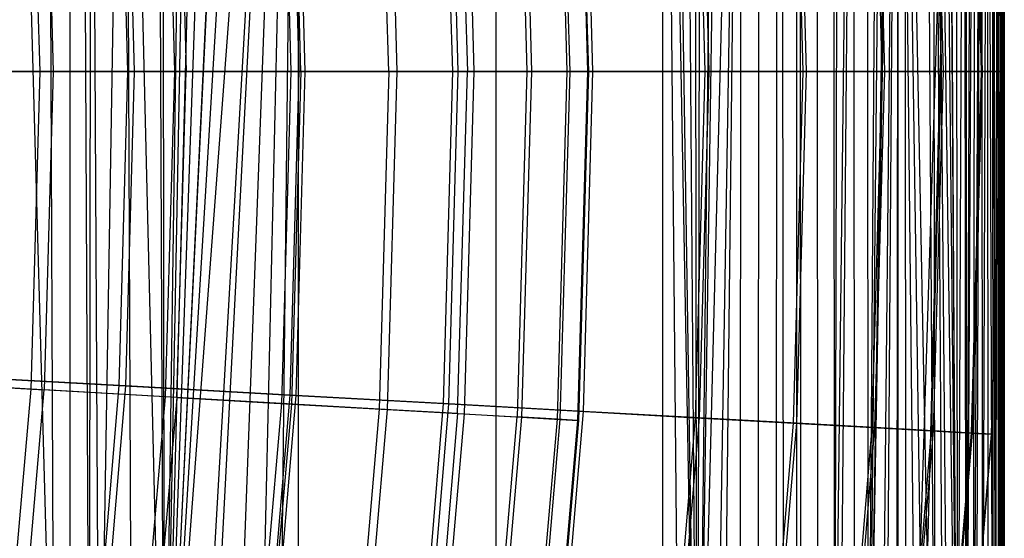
# Model space of a CAD drawing. Extents: x 0.1 to 12.1, y -6 to 6.
# Tile 311 of 334: x 11.155 to 12.06, y -0.429 to 0.048. Entities that reach past the tile are written whole.
import ezdxf

# ---------------------------------------------------------------- set-up
doc = ezdxf.new("R2010")
doc.units = 0
doc.header["$LTSCALE"] = 2.54
doc.layers.get('0').update_dxf_attribs({"linetype": 'CONTINUOUS'})

# ---------------------------------------------------------------- blocks, each defined once
blk = doc.blocks.new('DROPS_COLOR_B-11195_STL')
at = {"color": 0}
for p, q in [((11.20114, -0.90001, 60.03672), (11.20114, 0.89999, 60.03672)), ((11.20114, -0.90001, 60.03672), (11.20114, 0.89999, 60.03672)), ((11.28738, -0.74682, 53.99816), (11.41095, 0.89999, 54.22912)), ((11.28738, -0.74682, 53.99816), (11.41095, 0.89999, 54.22912)), ((11.31505, -0.77389, 54.04781), (11.41095, 0.89999, 54.22912)), ((11.31505, -0.77389, 54.04781), (11.41095, 0.89999, 54.22912)), ((11.32264, -0.78272, 54.06163), (11.41095, 0.89999, 54.22912)), ((11.32264, -0.78272, 54.06163), (11.41095, 0.89999, 54.22912)), ((11.34756, -0.8167, 54.10761), (11.41095, 0.89999, 54.22912)), ((11.34756, -0.8167, 54.10761), (11.41095, 0.89999, 54.22912)), ((11.41095, 0.89999, 54.22912), (11.37032, -0.85581, 54.15047)), ((11.41095, 0.89999, 54.22912), (11.37032, -0.85581, 54.15047)), ((11.39092, -0.90001, 54.18998), (11.41095, 0.89999, 54.22912)), ((11.39092, -0.90001, 54.18998), (11.41095, 0.89999, 54.22912)), ((11.41095, -0.90001, 54.22912), (11.41095, 0.89999, 54.22912)), ((11.41095, -0.90001, 54.22912), (11.41095, 0.89999, 54.22912)), ((11.41095, -0.90001, 59.65769), (11.41095, 0.89999, 59.65769)), ((11.41095, -0.90001, 59.65769), (11.41095, 0.89999, 59.65769)), ((11.59286, -0.90001, 54.62231), (11.59286, 0.89999, 54.62231)), ((11.59286, -0.90001, 54.62231), (11.59286, 0.89999, 54.62231)), ((11.59286, -0.90001, 59.2645), (11.59286, 0.89999, 59.2645)), ((11.59286, -0.90001, 59.2645), (11.59286, 0.89999, 59.2645)), ((11.76296, -0.86373, 55.07893), (11.74592, 0.89999, 55.02759)), ((11.74592, 0.89999, 55.02759), (11.77771, -0.82416, 55.12468)), ((11.74592, 0.89999, 55.02759), (11.77771, -0.82416, 55.12468)), ((11.74592, -0.90001, 55.02759), (11.74592, 0.89999, 55.02759)), ((11.76296, -0.86373, 55.07893), (11.74592, 0.89999, 55.02759)), ((11.74592, -0.90001, 55.02759), (11.74592, 0.89999, 55.02759)), ((11.74592, -0.90001, 58.85922), (11.74592, 0.89999, 58.85922)), ((11.74592, -0.90001, 58.85922), (11.74592, 0.89999, 58.85922)), ((11.7515, 0.89999, 55.04424), (11.77771, -0.82416, 55.12468)), ((11.7515, 0.89999, 55.04424), (11.77771, -0.82416, 55.12468)), ((11.86934, -0.90001, 58.44394), (11.86934, 0.89999, 58.44394)), ((11.86934, -0.90001, 58.44394), (11.86934, 0.89999, 58.44394)), ((11.96247, 0.89999, 58.02084), (11.98887, -0.8563, 57.86453)), ((11.99686, -0.81756, 57.81157), (11.96247, 0.89999, 58.02084)), ((11.99686, -0.81756, 57.81157), (11.96247, 0.89999, 58.02084)), ((11.96247, -0.90001, 58.02084), (11.96247, 0.89999, 58.02084)), ((11.96247, -0.90001, 58.02084), (11.96247, 0.89999, 58.02084)), ((11.9811, -0.90001, 57.91323), (11.96247, 0.89999, 58.02084)), ((11.9811, -0.90001, 57.91323), (11.96247, 0.89999, 58.02084)), ((11.96247, 0.89999, 58.02084), (11.98887, -0.8563, 57.86453)), ((12.02483, 0.89999, 56.29469), (11.96954, -0.856, 55.90544)), ((12.02483, 0.89999, 56.29469), (11.96954, -0.856, 55.90544)), ((11.97736, -0.90001, 55.95098), (12.02483, 0.89999, 56.29469)), ((11.97736, -0.90001, 55.95098), (12.02483, 0.89999, 56.29469)), ((12.02483, -0.90001, 56.29469), (12.02483, 0.89999, 56.29469)), ((12.02483, -0.90001, 56.29469), (12.02483, 0.89999, 56.29469)), ((12.05609, -0.90001, 56.72679), (12.05995, 0.89999, 56.92)), ((12.05609, -0.90001, 56.72679), (12.05995, 0.89999, 56.92)), ((12.05609, -0.90001, 56.72679), (12.05609, 0.89999, 56.72679)), ((12.05609, -0.90001, 56.72679), (12.05609, 0.89999, 56.72679)), ((11.28738, -0.74682, 53.99816), (11.38615, 0.88886, 54.18077)), ((11.28738, -0.74682, 53.99816), (11.38615, 0.88886, 54.18077)), ((11.99686, -0.81756, 57.81157), (11.98631, 0.87, 57.8809)), ((11.99686, -0.81756, 57.81157), (11.98631, 0.87, 57.8809)), ((11.77771, -0.82416, 55.12468), (11.76561, 0.85606, 55.08706)), ((11.77771, -0.82416, 55.12468), (11.76561, 0.85606, 55.08706)), ((11.96954, -0.856, 55.90544), (11.96901, 0.85339, 55.90245)), ((11.96954, -0.856, 55.90544), (11.96901, 0.85339, 55.90245)), ((12.05995, 0.85644, 56.96722), (12.05609, -0.90001, 56.72679)), ((12.05995, 0.85644, 56.96722), (12.05609, -0.90001, 56.72679)), ((12.05995, 0.85644, 56.96722), (12.05991, -0.84846, 56.97703)), ((12.05995, 0.85644, 56.96722), (12.05991, -0.84846, 56.97703)), ((12.05995, 0.85644, 56.96722), (12.05998, -0.89024, 56.92977)), ((12.05995, 0.85644, 56.96722), (12.05998, -0.89024, 56.92977)), ((11.28738, -0.74682, 53.99816), (11.36518, 0.84618, 54.14072)), ((11.28738, -0.74682, 53.99816), (11.36518, 0.84618, 54.14072)), ((11.36348, 0.8431, 54.1375), (11.28738, -0.74682, 53.99816)), ((11.36348, 0.8431, 54.1375), (11.28738, -0.74682, 53.99816)), ((11.77771, -0.82416, 55.12468), (11.77509, 0.83066, 55.11646)), ((11.77771, -0.82416, 55.12468), (11.77509, 0.83066, 55.11646)), ((11.93482, -0.74526, 55.72419), (11.96254, 0.82452, 55.86633)), ((11.93482, -0.74526, 55.72419), (11.96254, 0.82452, 55.86633)), ((11.94657, -0.77192, 55.78223), (11.96254, 0.82452, 55.86633)), ((11.94657, -0.77192, 55.78223), (11.96254, 0.82452, 55.86633)), ((11.95059, -0.78314, 55.80281), (11.96254, 0.82452, 55.86633)), ((11.95059, -0.78314, 55.80281), (11.96254, 0.82452, 55.86633)), ((11.96254, 0.82452, 55.86633), (11.96064, -0.81703, 55.85598)), ((11.96254, 0.82452, 55.86633), (11.96064, -0.81703, 55.85598)), ((11.96253, -0.8245, 55.86628), (11.96254, 0.82452, 55.86633)), ((11.96253, -0.8245, 55.86628), (11.96254, 0.82452, 55.86633)), ((12.01697, -0.7426, 57.66068), (11.99407, 0.83042, 57.83041)), ((11.99407, 0.83042, 57.83041), (12.00902, -0.76856, 57.7239)), ((12.01697, -0.7426, 57.66068), (11.99407, 0.83042, 57.83041)), ((11.99686, -0.81756, 57.81157), (11.99407, 0.83042, 57.83041)), ((11.99686, -0.81756, 57.81157), (11.99407, 0.83042, 57.83041)), ((12.00491, -0.78384, 57.75458), (11.99407, 0.83042, 57.83041)), ((12.00491, -0.78384, 57.75458), (11.99407, 0.83042, 57.83041)), ((11.99407, 0.83042, 57.83041), (12.00902, -0.76856, 57.7239)), ((11.78061, 0.81718, 55.13382), (11.77771, -0.82416, 55.12468)), ((11.78061, 0.81718, 55.13382), (11.77771, -0.82416, 55.12468)), ((11.93482, -0.74526, 55.72419), (11.96012, 0.81504, 55.85319)), ((11.93482, -0.74526, 55.72419), (11.96012, 0.81504, 55.85319)), ((12.05953, 0.81788, 57.01864), (12.0594, -0.81133, 57.02856)), ((12.05953, 0.81788, 57.01864), (12.0594, -0.81133, 57.02856)), ((12.05953, 0.81788, 57.01864), (12.05991, -0.84846, 56.97703)), ((12.05953, 0.81788, 57.01864), (12.05991, -0.84846, 56.97703)), ((11.34195, 0.8083, 54.09717), (11.28738, -0.74682, 53.99816)), ((11.34195, 0.8083, 54.09717), (11.28738, -0.74682, 53.99816)), ((11.32733, 0.7885, 54.07022), (11.28738, -0.74682, 53.99816)), ((11.32733, 0.7885, 54.07022), (11.28738, -0.74682, 53.99816)), ((12.00198, 0.79553, 57.77581), (12.01697, -0.7426, 57.66068)), ((12.00198, 0.79553, 57.77581), (12.01697, -0.7426, 57.66068)), ((11.79636, 0.78337, 55.18439), (11.77771, -0.82416, 55.12468)), ((11.79636, 0.78337, 55.18439), (11.77771, -0.82416, 55.12468)), ((11.95005, 0.78155, 55.80002), (11.93482, -0.74526, 55.72419)), ((11.95005, 0.78155, 55.80002), (11.93482, -0.74526, 55.72419)), ((12.0586, -0.78501, 57.07279), (12.05858, 0.78431, 57.07405)), ((12.0586, -0.78501, 57.07279), (12.05858, 0.78431, 57.07405)), ((11.3164, 0.77539, 54.05026), (11.28738, -0.74682, 53.99816)), ((11.3164, 0.77539, 54.05026), (11.28738, -0.74682, 53.99816)), ((11.8016, 0.77353, 55.20157), (11.77771, -0.82416, 55.12468)), ((11.8016, 0.77353, 55.20157), (11.77771, -0.82416, 55.12468)), ((12.00638, 0.77824, 57.74379), (12.01697, -0.7426, 57.66068)), ((12.00638, 0.77824, 57.74379), (12.01697, -0.7426, 57.66068)), ((12.01697, -0.7426, 57.66068), (12.00747, 0.77415, 57.7356)), ((12.01697, -0.7426, 57.66068), (12.00747, 0.77415, 57.7356)), ((12.0561, -0.74538, 57.15975), (12.05798, 0.77141, 57.09915)), ((12.0561, -0.74538, 57.15975), (12.05798, 0.77141, 57.09915)), ((12.05706, -0.75675, 57.13129), (12.05798, 0.77141, 57.09915)), ((12.05706, -0.75675, 57.13129), (12.05798, 0.77141, 57.09915)), ((12.05798, 0.77141, 57.09915), (12.0586, -0.78501, 57.07279)), ((12.05798, 0.77141, 57.09915), (12.0586, -0.78501, 57.07279)), ((11.30897, 0.76726, 54.0368), (11.28738, -0.74682, 53.99816)), ((11.30897, 0.76726, 54.0368), (11.28738, -0.74682, 53.99816)), ((11.93482, -0.74526, 55.72419), (11.94559, 0.76934, 55.77727)), ((11.93482, -0.74526, 55.72419), (11.94559, 0.76934, 55.77727)), ((11.28596, 0.74562, 53.99564), (11.28738, -0.74682, 53.99816)), ((11.28596, 0.74562, 53.99564), (11.28738, -0.74682, 53.99816)), ((11.77771, -0.82416, 55.12468), (11.81819, 0.74662, 55.25723)), ((11.77771, -0.82416, 55.12468), (11.81819, 0.74662, 55.25723)), ((11.81819, 0.74662, 55.25723), (11.79332, -0.78941, 55.1745)), ((11.81819, 0.74662, 55.25723), (11.79332, -0.78941, 55.1745)), ((11.8008, -0.77502, 55.19891), (11.81819, 0.74662, 55.25723)), ((11.8008, -0.77502, 55.19891), (11.81819, 0.74662, 55.25723)), ((11.81714, -0.74817, 55.25361), (11.81819, 0.74662, 55.25723)), ((11.81714, -0.74817, 55.25361), (11.81819, 0.74662, 55.25723)), ((11.93389, 0.74346, 55.7197), (11.93482, -0.74526, 55.72419)), ((11.93389, 0.74346, 55.7197), (11.93482, -0.74526, 55.72419)), ((12.01532, 0.74758, 57.67428), (12.01697, -0.7426, 57.66068)), ((12.01532, 0.74758, 57.67428), (12.01697, -0.7426, 57.66068)), ((12.0561, -0.74538, 57.15975), (12.05606, 0.745, 57.16074)), ((12.0561, -0.74538, 57.15975), (12.05606, 0.745, 57.16074)), ((11.28113, 0.7417, 53.98709), (11.28738, -0.74682, 53.99816)), ((11.28113, 0.7417, 53.98709), (11.28738, -0.74682, 53.99816)), ((11.83365, -0.72707, 55.31093), (11.83483, 0.72577, 55.31511)), ((11.83365, -0.72707, 55.31093), (11.83483, 0.72577, 55.31511)), ((12.02281, 0.7267, 57.61036), (12.01697, -0.7426, 57.66068)), ((12.02281, 0.7267, 57.61036), (12.01697, -0.7426, 57.66068)), ((12.02281, 0.7267, 57.61036), (12.02447, -0.72275, 57.5954)), ((12.02281, 0.7267, 57.61036), (12.02447, -0.72275, 57.5954)), ((12.05341, 0.72462, 57.22459), (12.05182, -0.71686, 57.25659)), ((12.05341, 0.72462, 57.22459), (12.05182, -0.71686, 57.25659)), ((12.05482, -0.73401, 57.19261), (12.05341, 0.72462, 57.22459)), ((12.05482, -0.73401, 57.19261), (12.05341, 0.72462, 57.22459)), ((12.0561, -0.74538, 57.15975), (12.05341, 0.72462, 57.22459)), ((12.0561, -0.74538, 57.15975), (12.05341, 0.72462, 57.22459)), ((11.25166, 0.72206, 53.93564), (11.2277, -0.711, 53.89466)), ((11.25166, 0.72206, 53.93564), (11.2277, -0.711, 53.89466)), ((11.28738, -0.74682, 53.99816), (11.25166, 0.72206, 53.93564)), ((11.28738, -0.74682, 53.99816), (11.25166, 0.72206, 53.93564)), ((11.25825, -0.72587, 53.94704), (11.25166, 0.72206, 53.93564)), ((11.25825, -0.72587, 53.94704), (11.25166, 0.72206, 53.93564)), ((11.90375, -0.70694, 55.58305), (11.92111, 0.72343, 55.65991)), ((11.90375, -0.70694, 55.58305), (11.92111, 0.72343, 55.65991)), ((11.92111, 0.72343, 55.65991), (11.90833, -0.71024, 55.60286)), ((11.92111, 0.72343, 55.65991), (11.90833, -0.71024, 55.60286)), ((11.92111, 0.72343, 55.65991), (11.92208, -0.7247, 55.66432)), ((11.92111, 0.72343, 55.65991), (11.92208, -0.7247, 55.66432)), ((12.02481, 0.72194, 57.59225), (12.02447, -0.72275, 57.5954)), ((12.02481, 0.72194, 57.59225), (12.02447, -0.72275, 57.5954)), ((12.02481, 0.72194, 57.59225), (12.02482, -0.72193, 57.59214)), ((12.02481, 0.72194, 57.59225), (12.02482, -0.72193, 57.59214)), ((11.21887, -0.70793, 53.87973), (11.22057, 0.70846, 53.8826)), ((11.21887, -0.70793, 53.87973), (11.22057, 0.70846, 53.8826)), ((11.2277, -0.711, 53.89466), (11.22057, 0.70846, 53.8826)), ((11.2277, -0.711, 53.89466), (11.22057, 0.70846, 53.8826)), ((11.85023, -0.71184, 55.37076), (11.8514, 0.71098, 55.37505)), ((11.85023, -0.71184, 55.37076), (11.8514, 0.71098, 55.37505)), ((11.85706, -0.70732, 55.39612), (11.85574, 0.70809, 55.39119)), ((11.85706, -0.70732, 55.39612), (11.85574, 0.70809, 55.39119)), ((11.90275, 0.70629, 55.57875), (11.90375, -0.70694, 55.58305)), ((11.90275, 0.70629, 55.57875), (11.90375, -0.70694, 55.58305)), ((11.90723, 0.70937, 55.59808), (11.90375, -0.70694, 55.58305)), ((11.90723, 0.70937, 55.59808), (11.90375, -0.70694, 55.58305)), ((12.02986, 0.71162, 57.544), (12.02482, -0.72193, 57.59214)), ((12.02986, 0.71162, 57.544), (12.02482, -0.72193, 57.59214)), ((12.03273, 0.70699, 57.51483), (12.02482, -0.72193, 57.59214)), ((12.03273, 0.70699, 57.51483), (12.02482, -0.72193, 57.59214)), ((12.03273, 0.70699, 57.51483), (12.03142, -0.709, 57.52834)), ((12.03273, 0.70699, 57.51483), (12.03142, -0.709, 57.52834)), ((12.04883, 0.70732, 57.30938), (12.05182, -0.71686, 57.25659)), ((12.04883, 0.70732, 57.30938), (12.05182, -0.71686, 57.25659)), ((12.04883, 0.70732, 57.30938), (12.04946, -0.70891, 57.29893)), ((12.04883, 0.70732, 57.30938), (12.04946, -0.70891, 57.29893)), ((12.04995, 0.71026, 57.2905), (12.05182, -0.71686, 57.25659)), ((12.04995, 0.71026, 57.2905), (12.05182, -0.71686, 57.25659)), ((11.18671, -0.70105, 53.82623), (11.1475, 0.70123, 53.76262)), ((11.18671, -0.70105, 53.82623), (11.1475, 0.70123, 53.76262)), ((11.18671, -0.70105, 53.82623), (11.18027, 0.70044, 53.81565)), ((11.18671, -0.70105, 53.82623), (11.18027, 0.70044, 53.81565)), ((11.20119, -0.70333, 53.85016), (11.20118, 0.70331, 53.85013)), ((11.20119, -0.70333, 53.85016), (11.20118, 0.70331, 53.85013)), ((11.21887, -0.70793, 53.87973), (11.21238, 0.70599, 53.86884)), ((11.21887, -0.70793, 53.87973), (11.21238, 0.70599, 53.86884)), ((11.86932, -0.70186, 55.44282), (11.86933, 0.70184, 55.44282)), ((11.86932, -0.70186, 55.44282), (11.86933, 0.70184, 55.44282)), ((11.87319, -0.70087, 55.45788), (11.8721, 0.7011, 55.4536)), ((11.87319, -0.70087, 55.45788), (11.8721, 0.7011, 55.4536)), ((11.88877, -0.70072, 55.52024), (11.88778, 0.70053, 55.51619)), ((11.88877, -0.70072, 55.52024), (11.88778, 0.70053, 55.51619)), ((12.03887, 0.70074, 57.44654), (12.03142, -0.709, 57.52834)), ((12.03887, 0.70074, 57.44654), (12.03142, -0.709, 57.52834)), ((12.03887, 0.70074, 57.44654), (12.03389, -0.70541, 57.5025)), ((12.03887, 0.70074, 57.44654), (12.03389, -0.70541, 57.5025)), ((12.03887, 0.70074, 57.44654), (12.0399, -0.70031, 57.43413)), ((12.03887, 0.70074, 57.44654), (12.0399, -0.70031, 57.43413)), ((12.04424, 0.70083, 57.37797), (12.0399, -0.70031, 57.43413)), ((12.04424, 0.70083, 57.37797), (12.0399, -0.70031, 57.43413)), ((12.04424, 0.70083, 57.37797), (12.04946, -0.70891, 57.29893)), ((12.04424, 0.70083, 57.37797), (12.04946, -0.70891, 57.29893)), ((12.04424, 0.70083, 57.37797), (12.04508, -0.7015, 57.36622)), ((12.04424, 0.70083, 57.37797), (12.04508, -0.7015, 57.36622)), ((11.61198, 0.31747, 6.86519), (11.62105, 0, 6.86519)), ((11.61198, 0.31747, 6.86519), (11.62105, 0, 6.86519)), ((11.61618, 0.31771, 8.49123), (11.62526, 0, 8.49123)), ((11.61618, 0.31771, 8.49123), (11.62526, 0, 8.49123)), ((11.64876, 0.31958, 7.18931), (11.65789, 0, 7.18931)), ((11.64876, 0.31958, 7.18931), (11.65789, 0, 7.18931)), ((11.65129, 0.31972, 8.16693), (11.66042, 0, 8.16693)), ((11.65129, 0.31972, 8.16693), (11.66042, 0, 8.16693)), ((11.6676, 0.32065, 7.51497), (11.67676, 0, 7.51497)), ((11.6676, 0.32065, 7.51497), (11.67676, 0, 7.51497)), ((11.66844, 0.3207, 7.84117), (11.67761, 0, 7.84117)), ((11.66844, 0.3207, 7.84117), (11.67761, 0, 7.84117)), ((11.49397, 0, 6.22553), (11.4851, 0.31022, 6.22553)), ((11.49397, 0, 6.22553), (11.4851, 0.31022, 6.22553)), ((11.49261, 0.31065, 9.13154), (11.50148, 0, 9.13154)), ((11.49261, 0.31065, 9.13154), (11.50148, 0, 9.13154)), ((11.55737, 0.31435, 6.54361), (11.56635, 0, 6.54361)), ((11.55737, 0.31435, 6.54361), (11.56635, 0, 6.54361)), ((11.56323, 0.31469, 8.8131), (11.57222, 0, 8.8131)), ((11.56323, 0.31469, 8.8131), (11.57222, 0, 8.8131)), ((11.28852, 0.29898, 5.60381), (11.29706, 0, 5.60381)), ((11.28852, 0.29898, 5.60381), (11.29706, 0, 5.60381)), ((11.29924, 0.29959, 9.75427), (11.3078, 0, 9.75427)), ((11.29924, 0.29959, 9.75427), (11.3078, 0, 9.75427)), ((11.39539, 0.30509, 5.91195), (11.40411, 0, 5.91195)), ((11.39539, 0.30509, 5.91195), (11.40411, 0, 5.91195)), ((11.41325, 0, 9.44558), (11.40452, 0.30561, 9.44558)), ((11.41325, 0, 9.44558), (11.40452, 0.30561, 9.44558)), ((11.1648, 0.2919, 5.30205), (11.17314, 0, 5.30205)), ((11.1648, 0.2919, 5.30205), (11.17314, 0, 5.30205)), ((11.17708, 0.29261, 10.05666), (11.18544, 0, 10.05666)), ((11.17708, 0.29261, 10.05666), (11.18544, 0, 10.05666)), ((11.17314, 0, 5.30205), (11.03274, 0, 5.00761)), ((11.17314, 0, 5.30205), (11.03274, 0, 5.00761)), ((11.04656, 0, 10.35183), (11.18544, 0, 10.05666)), ((11.04656, 0, 10.35183), (11.18544, 0, 10.05666)), ((11.17314, 0, 5.30205), (11.1648, -0.2919, 5.30205)), ((11.17314, 0, 5.30205), (11.1648, -0.2919, 5.30205)), ((11.29706, 0, 5.60381), (11.17314, 0, 5.30205)), ((11.29706, 0, 5.60381), (11.17314, 0, 5.30205)), ((11.18544, 0, 10.05666), (11.17708, -0.29261, 10.05666)), ((11.18544, 0, 10.05666), (11.17708, -0.29261, 10.05666)), ((11.18544, 0, 10.05666), (11.3078, 0, 9.75427)), ((11.18544, 0, 10.05666), (11.3078, 0, 9.75427)), ((11.29706, 0, 5.60381), (11.28852, -0.29898, 5.60381)), ((11.29706, 0, 5.60381), (11.28852, -0.29898, 5.60381)), ((11.40411, 0, 5.91195), (11.29706, 0, 5.60381)), ((11.40411, 0, 5.91195), (11.29706, 0, 5.60381)), ((11.29924, -0.29959, 9.75427), (11.3078, 0, 9.75427)), ((11.29924, -0.29959, 9.75427), (11.3078, 0, 9.75427)), ((11.41325, 0, 9.44558), (11.3078, 0, 9.75427)), ((11.41325, 0, 9.44558), (11.3078, 0, 9.75427)), ((11.40411, 0, 5.91195), (11.39539, -0.30509, 5.91195)), ((11.40411, 0, 5.91195), (11.39539, -0.30509, 5.91195)), ((11.49397, 0, 6.22553), (11.40411, 0, 5.91195)), ((11.49397, 0, 6.22553), (11.40411, 0, 5.91195)), ((11.41325, 0, 9.44558), (11.40452, -0.30561, 9.44558)), ((11.41325, 0, 9.44558), (11.40452, -0.30561, 9.44558)), ((11.41325, 0, 9.44558), (11.50148, 0, 9.13154)), ((11.41325, 0, 9.44558), (11.50148, 0, 9.13154)), ((11.49397, 0, 6.22553), (11.4851, -0.31022, 6.22553)), ((11.49397, 0, 6.22553), (11.4851, -0.31022, 6.22553)), ((11.50148, 0, 9.13154), (11.49261, -0.31065, 9.13154)), ((11.50148, 0, 9.13154), (11.49261, -0.31065, 9.13154)), ((11.49397, 0, 6.22553), (11.56635, 0, 6.54361)), ((11.49397, 0, 6.22553), (11.56635, 0, 6.54361)), ((11.50148, 0, 9.13154), (11.57222, 0, 8.8131)), ((11.50148, 0, 9.13154), (11.57222, 0, 8.8131)), ((11.55737, -0.31435, 6.54361), (11.56635, 0, 6.54361)), ((11.55737, -0.31435, 6.54361), (11.56635, 0, 6.54361)), ((11.57222, 0, 8.8131), (11.56323, -0.31469, 8.8131)), ((11.57222, 0, 8.8131), (11.56323, -0.31469, 8.8131)), ((11.62105, 0, 6.86519), (11.56635, 0, 6.54361)), ((11.62105, 0, 6.86519), (11.56635, 0, 6.54361)), ((11.57222, 0, 8.8131), (11.62526, 0, 8.49123)), ((11.57222, 0, 8.8131), (11.62526, 0, 8.49123)), ((11.62105, 0, 6.86519), (11.61198, -0.31747, 6.86519)), ((11.62105, 0, 6.86519), (11.61198, -0.31747, 6.86519)), ((11.62526, 0, 8.49123), (11.61618, -0.31771, 8.49123)), ((11.62526, 0, 8.49123), (11.61618, -0.31771, 8.49123)), ((11.65789, 0, 7.18931), (11.62105, 0, 6.86519)), ((11.65789, 0, 7.18931), (11.62105, 0, 6.86519)), ((11.62526, 0, 8.49123), (11.66042, 0, 8.16693)), ((11.62526, 0, 8.49123), (11.66042, 0, 8.16693)), ((11.65789, 0, 7.18931), (11.64876, -0.31958, 7.18931)), ((11.65789, 0, 7.18931), (11.64876, -0.31958, 7.18931)), ((11.66042, 0, 8.16693), (11.65129, -0.31972, 8.16693)), ((11.66042, 0, 8.16693), (11.65129, -0.31972, 8.16693)), ((11.67676, 0, 7.51497), (11.65789, 0, 7.18931)), ((11.67676, 0, 7.51497), (11.65789, 0, 7.18931)), ((11.66042, 0, 8.16693), (11.67761, 0, 7.84117)), ((11.66042, 0, 8.16693), (11.67761, 0, 7.84117)), ((11.67676, 0, 7.51497), (11.6676, -0.32065, 7.51497)), ((11.67676, 0, 7.51497), (11.6676, -0.32065, 7.51497)), ((11.67761, 0, 7.84117), (11.66844, -0.3207, 7.84117)), ((11.67761, 0, 7.84117), (11.66844, -0.3207, 7.84117)), ((11.67761, 0, 7.84117), (11.67676, 0, 7.51497)), ((11.67761, 0, 7.84117), (11.67676, 0, 7.51497)), ((11.1648, -0.2919, 5.30205), (11.02463, -0.28389, 5.00761)), ((11.1648, -0.2919, 5.30205), (11.02463, -0.28389, 5.00761)), ((11.03843, -0.28468, 10.35183), (11.17708, -0.29261, 10.05666)), ((11.03843, -0.28468, 10.35183), (11.17708, -0.29261, 10.05666)), ((11.1648, -0.2919, 5.30205), (11.13981, -0.58285, 5.30205)), ((11.1648, -0.2919, 5.30205), (11.13981, -0.58285, 5.30205)), ((11.15203, -0.58426, 10.05666), (11.17708, -0.29261, 10.05666)), ((11.15203, -0.58426, 10.05666), (11.17708, -0.29261, 10.05666)), ((11.28852, -0.29898, 5.60381), (11.1648, -0.2919, 5.30205)), ((11.28852, -0.29898, 5.60381), (11.1648, -0.2919, 5.30205)), ((11.29924, -0.29959, 9.75427), (11.17708, -0.29261, 10.05666)), ((11.29924, -0.29959, 9.75427), (11.17708, -0.29261, 10.05666)), ((11.28852, -0.29898, 5.60381), (11.26292, -0.59698, 5.60381)), ((11.28852, -0.29898, 5.60381), (11.26292, -0.59698, 5.60381)), ((11.29924, -0.29959, 9.75427), (11.27359, -0.5982, 9.75427)), ((11.29924, -0.29959, 9.75427), (11.27359, -0.5982, 9.75427)), ((11.39539, -0.30509, 5.91195), (11.28852, -0.29898, 5.60381)), ((11.39539, -0.30509, 5.91195), (11.28852, -0.29898, 5.60381)), ((11.29924, -0.29959, 9.75427), (11.40452, -0.30561, 9.44558)), ((11.29924, -0.29959, 9.75427), (11.40452, -0.30561, 9.44558)), ((11.39539, -0.30509, 5.91195), (11.36927, -0.60918, 5.91195)), ((11.39539, -0.30509, 5.91195), (11.36927, -0.60918, 5.91195)), ((11.40452, -0.30561, 9.44558), (11.37836, -0.61022, 9.44558)), ((11.40452, -0.30561, 9.44558), (11.37836, -0.61022, 9.44558)), ((11.4851, -0.31022, 6.22553), (11.39539, -0.30509, 5.91195)), ((11.4851, -0.31022, 6.22553), (11.39539, -0.30509, 5.91195)), ((11.40452, -0.30561, 9.44558), (11.49261, -0.31065, 9.13154)), ((11.40452, -0.30561, 9.44558), (11.49261, -0.31065, 9.13154)), ((11.4851, -0.31022, 6.22553), (11.45855, -0.61943, 6.22553)), ((11.4851, -0.31022, 6.22553), (11.45855, -0.61943, 6.22553)), ((11.49261, -0.31065, 9.13154), (11.46601, -0.62028, 9.13154)), ((11.49261, -0.31065, 9.13154), (11.46601, -0.62028, 9.13154)), ((11.55737, -0.31435, 6.54361), (11.4851, -0.31022, 6.22553)), ((11.55737, -0.31435, 6.54361), (11.4851, -0.31022, 6.22553)), ((11.49261, -0.31065, 9.13154), (11.56323, -0.31469, 8.8131)), ((11.49261, -0.31065, 9.13154), (11.56323, -0.31469, 8.8131)), ((11.55737, -0.31435, 6.54361), (11.53046, -0.62768, 6.54361)), ((11.55737, -0.31435, 6.54361), (11.53046, -0.62768, 6.54361)), ((11.56323, -0.31469, 8.8131), (11.53629, -0.62835, 8.8131)), ((11.56323, -0.31469, 8.8131), (11.53629, -0.62835, 8.8131)), ((11.55737, -0.31435, 6.54361), (11.61198, -0.31747, 6.86519)), ((11.55737, -0.31435, 6.54361), (11.61198, -0.31747, 6.86519)), ((11.56323, -0.31469, 8.8131), (11.61618, -0.31771, 8.49123)), ((11.56323, -0.31469, 8.8131), (11.61618, -0.31771, 8.49123)), ((11.5848, -0.63391, 6.86519), (11.61198, -0.31747, 6.86519)), ((11.5848, -0.63391, 6.86519), (11.61198, -0.31747, 6.86519)), ((11.61618, -0.31771, 8.49123), (11.58898, -0.63439, 8.49123)), ((11.61618, -0.31771, 8.49123), (11.58898, -0.63439, 8.49123)), ((11.64876, -0.31958, 7.18931), (11.61198, -0.31747, 6.86519)), ((11.64876, -0.31958, 7.18931), (11.61198, -0.31747, 6.86519)), ((11.61618, -0.31771, 8.49123), (11.65129, -0.31972, 8.16693)), ((11.61618, -0.31771, 8.49123), (11.65129, -0.31972, 8.16693)), ((11.64876, -0.31958, 7.18931), (11.6214, -0.63811, 7.18931)), ((11.64876, -0.31958, 7.18931), (11.6214, -0.63811, 7.18931)), ((11.65129, -0.31972, 8.16693), (11.62392, -0.6384, 8.16693)), ((11.65129, -0.31972, 8.16693), (11.62392, -0.6384, 8.16693)), ((11.6676, -0.32065, 7.51497), (11.64015, -0.64026, 7.51497)), ((11.6676, -0.32065, 7.51497), (11.64015, -0.64026, 7.51497)), ((11.66844, -0.3207, 7.84117), (11.64099, -0.64036, 7.84117)), ((11.66844, -0.3207, 7.84117), (11.64099, -0.64036, 7.84117)), ((11.6676, -0.32065, 7.51497), (11.64876, -0.31958, 7.18931)), ((11.6676, -0.32065, 7.51497), (11.64876, -0.31958, 7.18931)), ((11.65129, -0.31972, 8.16693), (11.66844, -0.3207, 7.84117)), ((11.65129, -0.31972, 8.16693), (11.66844, -0.3207, 7.84117)), ((11.66844, -0.3207, 7.84117), (11.6676, -0.32065, 7.51497)), ((11.66844, -0.3207, 7.84117), (11.6676, -0.32065, 7.51497))]:
    blk.add_line(p, q, dxfattribs=at)
blk = doc.blocks.new('GROUP_1')
at = {"color": 0}
for p, q in [((11.97902, 5.99731, 5.49869), (11.96978, 6.3296, 5.49869)), ((11.97902, 5.99731, 5.49869), (11.96978, 6.3296, 5.49869)), ((11.98004, 5.99731, 6.48899), (11.9708, 6.32965, 6.48899)), ((11.98004, 5.99731, 6.48899), (11.9708, 6.32965, 6.48899)), ((11.99755, 5.99731, 5.8286), (11.98828, 6.33063, 5.8286)), ((11.99755, 5.99731, 5.8286), (11.98828, 6.33063, 5.8286)), ((11.99789, 5.99731, 6.15904), (11.98862, 6.33064, 6.15904)), ((11.99789, 5.99731, 6.15904), (11.98862, 6.33064, 6.15904)), ((11.81512, 5.99731, 4.52204), (11.80613, 6.32049, 4.52204)), ((11.81512, 5.99731, 4.52204), (11.80613, 6.32049, 4.52204)), ((11.81815, 5.99731, 7.46597), (11.80916, 6.32066, 7.46597)), ((11.81815, 5.99731, 7.46597), (11.80916, 6.32066, 7.46597)), ((11.88767, 5.99731, 4.84441), (11.87857, 6.32452, 4.84441)), ((11.88767, 5.99731, 4.84441), (11.87857, 6.32452, 4.84441)), ((11.89004, 5.99731, 7.14345), (11.88093, 6.32465, 7.14345)), ((11.89004, 5.99731, 7.14345), (11.88093, 6.32465, 7.14345)), ((11.94236, 5.99731, 5.17029), (11.93317, 6.32756, 5.17029)), ((11.94236, 5.99731, 5.17029), (11.93317, 6.32756, 5.17029)), ((11.94405, 5.99731, 6.81746), (11.93487, 6.32765, 6.81746)), ((11.94405, 5.99731, 6.81746), (11.93487, 6.32765, 6.81746)), ((11.72494, 5.99731, 4.20415), (11.71609, 6.31547, 4.20415)), ((11.72494, 5.99731, 4.20415), (11.71609, 6.31547, 4.20415)), ((11.72863, 5.99731, 7.78405), (11.71977, 6.31568, 7.78405)), ((11.72863, 5.99731, 7.78405), (11.71977, 6.31568, 7.78405)), ((11.49281, 5.99731, 3.58566), (11.48432, 6.30257, 3.58566)), ((11.49281, 5.99731, 3.58566), (11.48432, 6.30257, 3.58566)), ((11.49777, 5.99731, 8.40302), (11.48928, 6.30285, 8.40302)), ((11.49777, 5.99731, 8.40302), (11.48928, 6.30285, 8.40302)), ((11.61739, 5.99731, 3.89171), (11.60871, 6.3095, 3.89171)), ((11.61739, 5.99731, 3.89171), (11.60871, 6.3095, 3.89171)), ((11.62172, 5.99731, 8.09671), (11.61304, 6.30974, 8.09671)), ((11.62172, 5.99731, 8.09671), (11.61304, 6.30974, 8.09671)), ((11.35157, 5.99731, 3.28693), (11.34329, 6.29472, 3.28693)), ((11.35157, 5.99731, 3.28693), (11.34329, 6.29472, 3.28693)), ((11.35714, 5.99731, 8.70204), (11.34886, 6.29503, 8.70204)), ((11.35714, 5.99731, 8.70204), (11.34886, 6.29503, 8.70204)), ((11.19409, 5.99731, 2.99643), (11.18606, 6.28597, 2.99643)), ((11.19409, 5.99731, 2.99643), (11.18606, 6.28597, 2.99643)), ((11.20027, 5.99731, 8.99286), (11.19223, 6.28632, 8.99286)), ((11.20027, 5.99731, 8.99286), (11.19223, 6.28632, 8.99286)), ((11.02086, 5.99731, 2.71504), (11.19409, 5.99731, 2.99643)), ((11.02086, 5.99731, 2.71504), (11.19409, 5.99731, 2.99643)), ((11.20027, 5.99731, 8.99286), (11.02762, 5.99731, 9.2746)), ((11.20027, 5.99731, 8.99286), (11.02762, 5.99731, 9.2746)), ((11.18606, 5.70865, 2.99643), (11.19409, 5.99731, 2.99643)), ((11.18606, 5.70865, 2.99643), (11.19409, 5.99731, 2.99643)), ((11.19223, 5.70831, 8.99286), (11.20027, 5.99731, 8.99286)), ((11.19223, 5.70831, 8.99286), (11.20027, 5.99731, 8.99286)), ((11.19409, 5.99731, 2.99643), (11.35157, 5.99731, 3.28693)), ((11.19409, 5.99731, 2.99643), (11.35157, 5.99731, 3.28693)), ((11.35714, 5.99731, 8.70204), (11.20027, 5.99731, 8.99286)), ((11.35714, 5.99731, 8.70204), (11.20027, 5.99731, 8.99286)), ((11.34329, 5.6999, 3.28693), (11.35157, 5.99731, 3.28693)), ((11.34329, 5.6999, 3.28693), (11.35157, 5.99731, 3.28693)), ((11.34886, 5.69959, 8.70204), (11.35714, 5.99731, 8.70204)), ((11.34886, 5.69959, 8.70204), (11.35714, 5.99731, 8.70204)), ((11.35157, 5.99731, 3.28693), (11.49281, 5.99731, 3.58566)), ((11.35157, 5.99731, 3.28693), (11.49281, 5.99731, 3.58566)), ((11.49777, 5.99731, 8.40302), (11.35714, 5.99731, 8.70204)), ((11.49777, 5.99731, 8.40302), (11.35714, 5.99731, 8.70204)), ((11.48432, 5.69205, 3.58566), (11.49281, 5.99731, 3.58566)), ((11.48432, 5.69205, 3.58566), (11.49281, 5.99731, 3.58566)), ((11.48928, 5.69178, 8.40302), (11.49777, 5.99731, 8.40302)), ((11.48928, 5.69178, 8.40302), (11.49777, 5.99731, 8.40302)), ((11.49281, 5.99731, 3.58566), (11.61739, 5.99731, 3.89171)), ((11.49281, 5.99731, 3.58566), (11.61739, 5.99731, 3.89171)), ((11.62172, 5.99731, 8.09671), (11.49777, 5.99731, 8.40302)), ((11.62172, 5.99731, 8.09671), (11.49777, 5.99731, 8.40302)), ((11.60871, 5.68513, 3.89171), (11.61739, 5.99731, 3.89171)), ((11.60871, 5.68513, 3.89171), (11.61739, 5.99731, 3.89171)), ((11.61304, 5.68489, 8.09671), (11.62172, 5.99731, 8.09671)), ((11.61304, 5.68489, 8.09671), (11.62172, 5.99731, 8.09671)), ((11.61739, 5.99731, 3.89171), (11.72494, 5.99731, 4.20415)), ((11.61739, 5.99731, 3.89171), (11.72494, 5.99731, 4.20415)), ((11.72863, 5.99731, 7.78405), (11.62172, 5.99731, 8.09671)), ((11.72863, 5.99731, 7.78405), (11.62172, 5.99731, 8.09671)), ((11.71609, 5.67915, 4.20415), (11.72494, 5.99731, 4.20415)), ((11.71609, 5.67915, 4.20415), (11.72494, 5.99731, 4.20415)), ((11.71977, 5.67895, 7.78405), (11.72863, 5.99731, 7.78405)), ((11.71977, 5.67895, 7.78405), (11.72863, 5.99731, 7.78405)), ((11.72494, 5.99731, 4.20415), (11.81512, 5.99731, 4.52204)), ((11.72494, 5.99731, 4.20415), (11.81512, 5.99731, 4.52204)), ((11.81815, 5.99731, 7.46597), (11.72863, 5.99731, 7.78405)), ((11.81815, 5.99731, 7.46597), (11.72863, 5.99731, 7.78405)), ((11.80613, 5.67414, 4.52204), (11.81512, 5.99731, 4.52204)), ((11.80613, 5.67414, 4.52204), (11.81512, 5.99731, 4.52204)), ((11.80916, 5.67397, 7.46597), (11.81815, 5.99731, 7.46597)), ((11.80916, 5.67397, 7.46597), (11.81815, 5.99731, 7.46597)), ((11.81512, 5.99731, 4.52204), (11.88767, 5.99731, 4.84441)), ((11.81512, 5.99731, 4.52204), (11.88767, 5.99731, 4.84441)), ((11.89004, 5.99731, 7.14345), (11.81815, 5.99731, 7.46597)), ((11.89004, 5.99731, 7.14345), (11.81815, 5.99731, 7.46597)), ((11.87857, 5.67011, 4.84441), (11.88767, 5.99731, 4.84441)), ((11.87857, 5.67011, 4.84441), (11.88767, 5.99731, 4.84441)), ((11.88093, 5.66998, 7.14345), (11.89004, 5.99731, 7.14345)), ((11.88093, 5.66998, 7.14345), (11.89004, 5.99731, 7.14345)), ((11.88767, 5.99731, 4.84441), (11.94236, 5.99731, 5.17029)), ((11.88767, 5.99731, 4.84441), (11.94236, 5.99731, 5.17029)), ((11.94405, 5.99731, 6.81746), (11.89004, 5.99731, 7.14345)), ((11.94405, 5.99731, 6.81746), (11.89004, 5.99731, 7.14345)), ((11.93317, 5.66707, 5.17029), (11.94236, 5.99731, 5.17029)), ((11.93317, 5.66707, 5.17029), (11.94236, 5.99731, 5.17029)), ((11.93487, 5.66697, 6.81746), (11.94405, 5.99731, 6.81746)), ((11.93487, 5.66697, 6.81746), (11.94405, 5.99731, 6.81746)), ((11.94236, 5.99731, 5.17029), (11.97902, 5.99731, 5.49869)), ((11.94236, 5.99731, 5.17029), (11.97902, 5.99731, 5.49869)), ((11.98004, 5.99731, 6.48899), (11.94405, 5.99731, 6.81746)), ((11.98004, 5.99731, 6.48899), (11.94405, 5.99731, 6.81746)), ((11.96978, 5.66503, 5.49869), (11.97902, 5.99731, 5.49869)), ((11.96978, 5.66503, 5.49869), (11.97902, 5.99731, 5.49869)), ((11.9708, 5.66497, 6.48899), (11.98004, 5.99731, 6.48899)), ((11.9708, 5.66497, 6.48899), (11.98004, 5.99731, 6.48899)), ((11.97902, 5.99731, 5.49869), (11.99755, 5.99731, 5.8286)), ((11.97902, 5.99731, 5.49869), (11.99755, 5.99731, 5.8286)), ((11.99789, 5.99731, 6.15904), (11.98004, 5.99731, 6.48899)), ((11.99789, 5.99731, 6.15904), (11.98004, 5.99731, 6.48899)), ((11.98828, 5.664, 5.8286), (11.99755, 5.99731, 5.8286)), ((11.98828, 5.664, 5.8286), (11.99755, 5.99731, 5.8286)), ((11.98862, 5.66398, 6.15904), (11.99789, 5.99731, 6.15904)), ((11.98862, 5.66398, 6.15904), (11.99789, 5.99731, 6.15904)), ((11.99755, 5.99731, 5.8286), (11.99789, 5.99731, 6.15904)), ((11.99755, 5.99731, 5.8286), (11.99789, 5.99731, 6.15904)), ((11.0131, 5.71828, 2.71504), (11.18606, 5.70865, 2.99643)), ((11.0131, 5.71828, 2.71504), (11.18606, 5.70865, 2.99643)), ((11.19223, 5.70831, 8.99286), (11.01985, 5.7179, 9.2746)), ((11.19223, 5.70831, 8.99286), (11.01985, 5.7179, 9.2746)), ((11.16201, 5.42088, 2.99643), (11.18606, 5.70865, 2.99643)), ((11.16201, 5.42088, 2.99643), (11.18606, 5.70865, 2.99643)), ((11.16815, 5.4202, 8.99286), (11.19223, 5.70831, 8.99286)), ((11.16815, 5.4202, 8.99286), (11.19223, 5.70831, 8.99286)), ((11.18606, 5.70865, 2.99643), (11.34329, 5.6999, 3.28693)), ((11.18606, 5.70865, 2.99643), (11.34329, 5.6999, 3.28693)), ((11.34886, 5.69959, 8.70204), (11.19223, 5.70831, 8.99286)), ((11.34886, 5.69959, 8.70204), (11.19223, 5.70831, 8.99286)), ((11.31851, 5.40341, 3.28693), (11.34329, 5.6999, 3.28693)), ((11.31851, 5.40341, 3.28693), (11.34329, 5.6999, 3.28693)), ((11.32405, 5.40279, 8.70204), (11.34886, 5.69959, 8.70204)), ((11.32405, 5.40279, 8.70204), (11.34886, 5.69959, 8.70204)), ((11.34329, 5.6999, 3.28693), (11.48432, 5.69205, 3.58566)), ((11.34329, 5.6999, 3.28693), (11.48432, 5.69205, 3.58566)), ((11.48928, 5.69178, 8.40302), (11.34886, 5.69959, 8.70204)), ((11.48928, 5.69178, 8.40302), (11.34886, 5.69959, 8.70204)), ((11.45888, 5.38773, 3.58566), (11.48432, 5.69205, 3.58566)), ((11.45888, 5.38773, 3.58566), (11.48432, 5.69205, 3.58566)), ((11.46381, 5.38718, 8.40302), (11.48928, 5.69178, 8.40302)), ((11.46381, 5.38718, 8.40302), (11.48928, 5.69178, 8.40302)), ((11.48432, 5.69205, 3.58566), (11.60871, 5.68513, 3.89171)), ((11.48432, 5.69205, 3.58566), (11.60871, 5.68513, 3.89171)), ((11.61304, 5.68489, 8.09671), (11.48928, 5.69178, 8.40302)), ((11.61304, 5.68489, 8.09671), (11.48928, 5.69178, 8.40302)), ((11.58269, 5.37391, 3.89171), (11.60871, 5.68513, 3.89171)), ((11.58269, 5.37391, 3.89171), (11.60871, 5.68513, 3.89171)), ((11.587, 5.37343, 8.09671), (11.61304, 5.68489, 8.09671)), ((11.587, 5.37343, 8.09671), (11.61304, 5.68489, 8.09671)), ((11.60871, 5.68513, 3.89171), (11.71609, 5.67915, 4.20415)), ((11.60871, 5.68513, 3.89171), (11.71609, 5.67915, 4.20415)), ((11.71977, 5.67895, 7.78405), (11.61304, 5.68489, 8.09671)), ((11.71977, 5.67895, 7.78405), (11.61304, 5.68489, 8.09671)), ((11.68958, 5.36197, 4.20415), (11.71609, 5.67915, 4.20415)), ((11.68958, 5.36197, 4.20415), (11.71609, 5.67915, 4.20415)), ((11.69324, 5.36156, 7.78405), (11.71977, 5.67895, 7.78405)), ((11.69324, 5.36156, 7.78405), (11.71977, 5.67895, 7.78405)), ((11.71609, 5.67915, 4.20415), (11.80613, 5.67414, 4.52204)), ((11.71609, 5.67915, 4.20415), (11.80613, 5.67414, 4.52204)), ((11.80916, 5.67397, 7.46597), (11.71977, 5.67895, 7.78405)), ((11.80916, 5.67397, 7.46597), (11.71977, 5.67895, 7.78405)), ((11.7792, 5.35196, 4.52204), (11.80613, 5.67414, 4.52204)), ((11.7792, 5.35196, 4.52204), (11.80613, 5.67414, 4.52204)), ((11.78222, 5.35163, 7.46597), (11.80916, 5.67397, 7.46597)), ((11.78222, 5.35163, 7.46597), (11.80916, 5.67397, 7.46597)), ((11.80613, 5.67414, 4.52204), (11.87857, 5.67011, 4.84441)), ((11.80613, 5.67414, 4.52204), (11.87857, 5.67011, 4.84441)), ((11.88093, 5.66998, 7.14345), (11.80916, 5.67397, 7.46597)), ((11.88093, 5.66998, 7.14345), (11.80916, 5.67397, 7.46597)), ((11.8513, 5.34391, 4.84441), (11.87857, 5.67011, 4.84441)), ((11.8513, 5.34391, 4.84441), (11.87857, 5.67011, 4.84441)), ((11.85365, 5.34365, 7.14345), (11.88093, 5.66998, 7.14345)), ((11.85365, 5.34365, 7.14345), (11.88093, 5.66998, 7.14345)), ((11.87857, 5.67011, 4.84441), (11.93317, 5.66707, 5.17029)), ((11.87857, 5.67011, 4.84441), (11.93317, 5.66707, 5.17029)), ((11.93487, 5.66697, 6.81746), (11.88093, 5.66998, 7.14345)), ((11.93487, 5.66697, 6.81746), (11.88093, 5.66998, 7.14345)), ((11.90565, 5.33784, 5.17029), (11.93317, 5.66707, 5.17029)), ((11.90565, 5.33784, 5.17029), (11.93317, 5.66707, 5.17029)), ((11.90733, 5.33766, 6.81746), (11.93487, 5.66697, 6.81746)), ((11.90733, 5.33766, 6.81746), (11.93487, 5.66697, 6.81746)), ((11.93317, 5.66707, 5.17029), (11.96978, 5.66503, 5.49869)), ((11.93317, 5.66707, 5.17029), (11.96978, 5.66503, 5.49869)), ((11.9708, 5.66497, 6.48899), (11.93487, 5.66697, 6.81746)), ((11.9708, 5.66497, 6.48899), (11.93487, 5.66697, 6.81746)), ((11.94209, 5.33377, 5.49869), (11.96978, 5.66503, 5.49869)), ((11.94209, 5.33377, 5.49869), (11.96978, 5.66503, 5.49869)), ((11.9431, 5.33366, 6.48899), (11.9708, 5.66497, 6.48899)), ((11.9431, 5.33366, 6.48899), (11.9708, 5.66497, 6.48899)), ((11.9605, 5.33172, 5.8286), (11.98828, 5.664, 5.8286)), ((11.9605, 5.33172, 5.8286), (11.98828, 5.664, 5.8286)), ((11.96084, 5.33168, 6.15904), (11.98862, 5.66398, 6.15904)), ((11.96084, 5.33168, 6.15904), (11.98862, 5.66398, 6.15904)), ((11.96978, 5.66503, 5.49869), (11.98828, 5.664, 5.8286)), ((11.96978, 5.66503, 5.49869), (11.98828, 5.664, 5.8286)), ((11.98862, 5.66398, 6.15904), (11.9708, 5.66497, 6.48899)), ((11.98862, 5.66398, 6.15904), (11.9708, 5.66497, 6.48899)), ((11.98828, 5.664, 5.8286), (11.98862, 5.66398, 6.15904)), ((11.98828, 5.664, 5.8286), (11.98862, 5.66398, 6.15904))]:
    blk.add_line(p, q, dxfattribs=at)
blk.add_blockref('DROPS_COLOR_B-11195_STL', (-0.06, 5.99731, -1.7), dxfattribs=at)

msp = doc.modelspace()

# ---------------------------------------------------------------- block references
at = {"color": 0}
msp.add_blockref('GROUP_1', (0.06, -5.99731, 1.7), dxfattribs=at)

doc.saveas('drawing.dxf')
